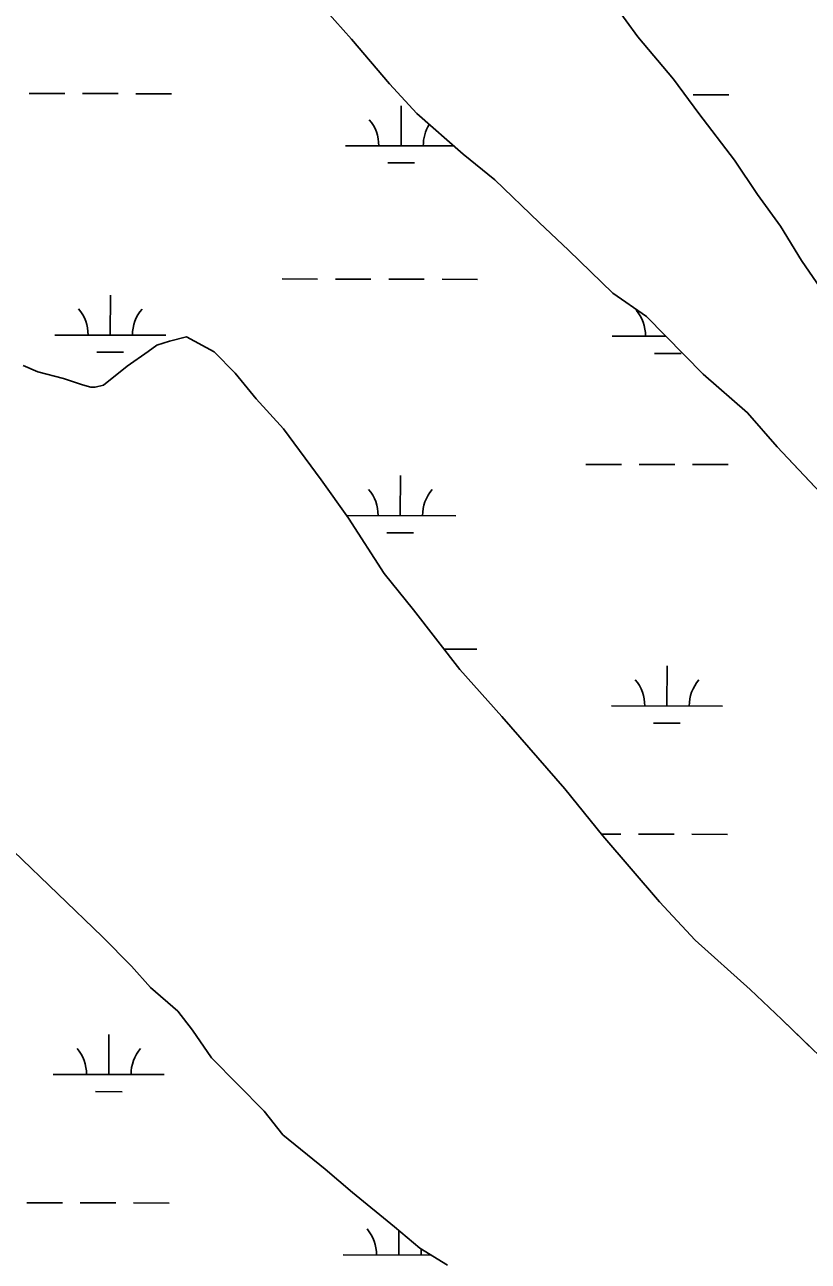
# Model space of a CAD drawing. Extents: x 3187622 to 3225504, y 800805 to 826213.
# Drawn here: x 3214290 to 3214996, y 822008 to 823120 of the extents above; entities that cross this region are included whole.
import ezdxf

# ---------------------------------------------------------------- set-up
doc = ezdxf.new("R2010")
doc.units = 0
doc.layers.add('V-SITE-VEGE', color=7, linetype='Continuous')
doc.layers.add('V-WETL-SWMP', color=7, linetype='Continuous')

msp = doc.modelspace()

# ---------------------------------------------------------------- linework, layer by layer
at = {"layer": 'V-SITE-VEGE'}
for p, q in [((3214584.8, 823107.3), (3214562.1, 823132.3)), ((3214821.6, 823138.2), (3214842.4, 823109.4)), ((3214842.4, 823109.4), (3214874.6, 823071.1)), ((3214618.9, 823067), (3214584.8, 823107.3)), ((3214643.5, 823040.2), (3214618.9, 823067)), ((3214874.6, 823071.1), (3214897.3, 823040.4)), ((3214685.3, 823003.6), (3214643.5, 823040.2)), ((3214897.3, 823040.4), (3214929.4, 822998.2)), ((3214713.7, 822980.6), (3214685.3, 823003.6)), ((3214929.4, 822998.2), (3214950.2, 822967.5)), ((3214753.5, 822942.1), (3214713.7, 822980.6)), ((3214950.2, 822967.5), (3214971, 822938.8)), ((3214780.1, 822917.2), (3214753.5, 822942.1)), ((3214971, 822938.8), (3214989.9, 822908.1)), ((3214819.9, 822878.7), (3214780.1, 822917.2)), ((3214989.9, 822908.1), (3215020.1, 822864)), ((3214850.3, 822857.5), (3214819.9, 822878.7)), ((3214901.4, 822805.7), (3214850.3, 822857.5)), ((3214401.7, 822826.2), (3214409.4, 822831.9)), ((3214409.4, 822831.9), (3214420.9, 822835.6)), ((3214420.9, 822835.6), (3214436.2, 822839.3)), ((3214436.2, 822839.3), (3214460.9, 822825.8)), ((3214382.6, 822813), (3214401.7, 822826.2)), ((3214460.9, 822825.8), (3214479.8, 822806.6)), ((3214289.1, 822813.6), (3214302.4, 822807.8)), ((3214361.5, 822795.9), (3214382.6, 822813)), ((3214302.4, 822807.8), (3214325.3, 822801.9)), ((3214325.3, 822801.9), (3214342.4, 822796.1)), ((3214479.8, 822806.6), (3214498.7, 822783.6)), ((3214941.3, 822771.1), (3214901.4, 822805.7)), ((3214342.4, 822796.1), (3214350, 822794.1)), ((3214350, 822794.1), (3214353.8, 822794.1)), ((3214353.8, 822794.1), (3214361.5, 822795.9)), ((3214498.7, 822783.6), (3214523.4, 822756.7)), ((3214967.8, 822740.4), (3214941.3, 822771.1)), ((3214523.4, 822756.7), (3214557.4, 822710.7)), ((3215011.4, 822694.3), (3214967.8, 822740.4)), ((3214557.4, 822710.7), (3214582, 822676.2)), ((3214582, 822676.2), (3214614.1, 822626.4)), ((3214614.1, 822626.4), (3214640.6, 822593.8)), ((3214640.6, 822593.8), (3214682.2, 822540.1)), ((3214682.2, 822540.1), (3214720.1, 822497.8)), ((3214720.1, 822497.8), (3214776.9, 822432.6)), ((3214776.9, 822432.6), (3214810.9, 822390.4)), ((3214810.9, 822390.4), (3214862, 822330.9)), ((3214360.1, 822299.9), (3214280.5, 822376.7)), ((3214862, 822330.9), (3214894.2, 822296.4)), ((3214386.6, 822273), (3214360.1, 822299.9)), ((3214894.2, 822296.4), (3214943.6, 822252.1)), ((3214403.6, 822253.8), (3214386.6, 822273)), ((3214428.3, 822232.7), (3214403.6, 822253.8)), ((3214943.6, 822252.1), (3214972, 822225.2)), ((3214441.6, 822215.4), (3214428.3, 822232.7)), ((3214972, 822225.2), (3215015.6, 822183)), ((3214458.6, 822190.5), (3214441.6, 822215.4)), ((3214505.9, 822142.5), (3214458.6, 822190.5)), ((3214523, 822121.4), (3214505.9, 822142.5)), ((3214560.9, 822090.6), (3214523, 822121.4)), ((3214585.6, 822069.5), (3214560.9, 822090.6)), ((3214623.5, 822038.7), (3214585.6, 822069.5)), ((3214646.3, 822019.5), (3214623.5, 822038.7)), ((3214671, 822004), (3214646.3, 822019.5))]:
    msp.add_line(p, q, dxfattribs=at)
at = {"layer": 'V-WETL-SWMP'}
for p, q in [((3214294.5, 823058.3), (3214326.5, 823058.3)), ((3214342.5, 823058.2), (3214374.5, 823058.2)), ((3214390.5, 823058.1), (3214422.5, 823058.1)), ((3214892.4, 823057.1), (3214924.4, 823057)), ((3214629.3, 823011.2), (3214629.4, 823047.2)), ((3214579.3, 823011.3), (3214676.7, 823011.1)), ((3214617.3, 822995.8), (3214641.3, 822995.8)), ((3214522.2, 822891.4), (3214554.2, 822891.3)), ((3214570.2, 822891.3), (3214602.2, 822891.2)), ((3214618.2, 822891.2), (3214650.2, 822891.1)), ((3214666.2, 822891.1), (3214698.2, 822891)), ((3214367.5, 822840.9), (3214367.6, 822876.9)), ((3214317.5, 822841), (3214417.5, 822840.8)), ((3214819.4, 822840), (3214867.7, 822839.9)), ((3214355.5, 822825.5), (3214379.5, 822825.5)), ((3214857.4, 822824.5), (3214881.4, 822824.5)), ((3214795.8, 822724.6), (3214827.8, 822724.6)), ((3214843.8, 822724.5), (3214875.8, 822724.5)), ((3214891.8, 822724.4), (3214923.8, 822724.4)), ((3214628.6, 822678.5), (3214628.7, 822714.5)), ((3214580.2, 822678.6), (3214678.6, 822678.4)), ((3214616.6, 822663.1), (3214640.6, 822663.1)), ((3214668, 822558.4), (3214697.5, 822558.3)), ((3214868.7, 822507.2), (3214868.8, 822543.2)), ((3214818.7, 822507.3), (3214918.7, 822507.1)), ((3214856.7, 822491.8), (3214880.7, 822491.8)), ((3214809.7, 822391.9), (3214827.1, 822391.9)), ((3214843.1, 822391.9), (3214875.1, 822391.8)), ((3214891.1, 822391.8), (3214923.1, 822391.7)), ((3214366.1, 822175.6), (3214366.2, 822211.6)), ((3214316.1, 822175.7), (3214416.1, 822175.5)), ((3214354.1, 822160.2), (3214378.1, 822160.1)), ((3214292.5, 822060.3), (3214324.5, 822060.2)), ((3214340.5, 822060.2), (3214372.5, 822060.1)), ((3214388.5, 822060.1), (3214420.5, 822060)), ((3214627.3, 822013.2), (3214627.3, 822035.5)), ((3214577.3, 822013.3), (3214656.4, 822013.1))]:
    msp.add_line(p, q, dxfattribs=at)
for points in [[(3215002, 822704.2), (3214967.8, 822740.4), (3214941.3, 822771.1), (3214901.4, 822805.7), (3214850.3, 822857.5), (3214819.9, 822878.7), (3214780.1, 822917.2), (3214753.5, 822942.1), (3214713.7, 822980.6), (3214685.3, 823003.6), (3214643.5, 823040.2), (3214618.9, 823067), (3214584.8, 823107.3), (3214562.1, 823132.3)], [(3214821.6, 823138.2), (3214842.4, 823109.4), (3214874.6, 823071.1), (3214897.3, 823040.4), (3214929.4, 822998.2), (3214950.2, 822967.5), (3214971, 822938.8), (3214989.9, 822908.1), (3215020.1, 822864)], [(3214289.1, 822813.6), (3214302.4, 822807.8), (3214325.3, 822801.9), (3214342.4, 822796.1), (3214350, 822794.1), (3214353.8, 822794.1), (3214361.5, 822795.9), (3214382.6, 822813), (3214401.7, 822826.2), (3214409.4, 822831.9), (3214420.9, 822835.6), (3214436.2, 822839.3), (3214460.9, 822825.8), (3214479.8, 822806.6), (3214498.7, 822783.6), (3214523.4, 822756.7), (3214557.4, 822710.7), (3214582, 822676.2), (3214614.1, 822626.4), (3214640.6, 822593.8), (3214682.2, 822540.1), (3214720.1, 822497.8), (3214776.9, 822432.6), (3214810.9, 822390.4), (3214862, 822330.9), (3214894.2, 822296.4), (3214943.6, 822252.1), (3214972, 822225.2), (3215002, 822196.1)], [(3214671, 822004), (3214646.3, 822019.5), (3214623.5, 822038.7), (3214585.6, 822069.5), (3214560.9, 822090.6), (3214523, 822121.4), (3214505.9, 822142.5), (3214458.6, 822190.5), (3214441.6, 822215.4), (3214428.3, 822232.7), (3214403.6, 822253.8), (3214386.6, 822273), (3214360.1, 822299.9), (3214280.5, 822376.7)]]:
    msp.add_lwpolyline(points, dxfattribs=at)
for centre, start, end in [((3214574, 823011.8), 359.1115, 40.6551), ((3214684.5, 823011.6), 147.7681, 180.6551), ((3214312.3, 822841.5), 359.1115, 40.6551), ((3214422.7, 822841.3), 139.1115, 180.6551), ((3214814.2, 822840.5), 359.1115, 40.6551), ((3214573.4, 822679.1), 359.1115, 40.6551), ((3214683.9, 822678.9), 139.1115, 180.6551), ((3214813.5, 822507.8), 359.1115, 40.6551), ((3214924, 822507.6), 139.1115, 180.6551), ((3214310.9, 822176.2), 359.1115, 40.6551), ((3214421.4, 822176), 139.1115, 180.6551), ((3214572, 822013.8), 359.1115, 40.6551), ((3214682.5, 822013.6), 171.7242, 180.6551)]:
    msp.add_arc(centre, 35.2, start, end, dxfattribs=at)

doc.saveas('drawing.dxf')
